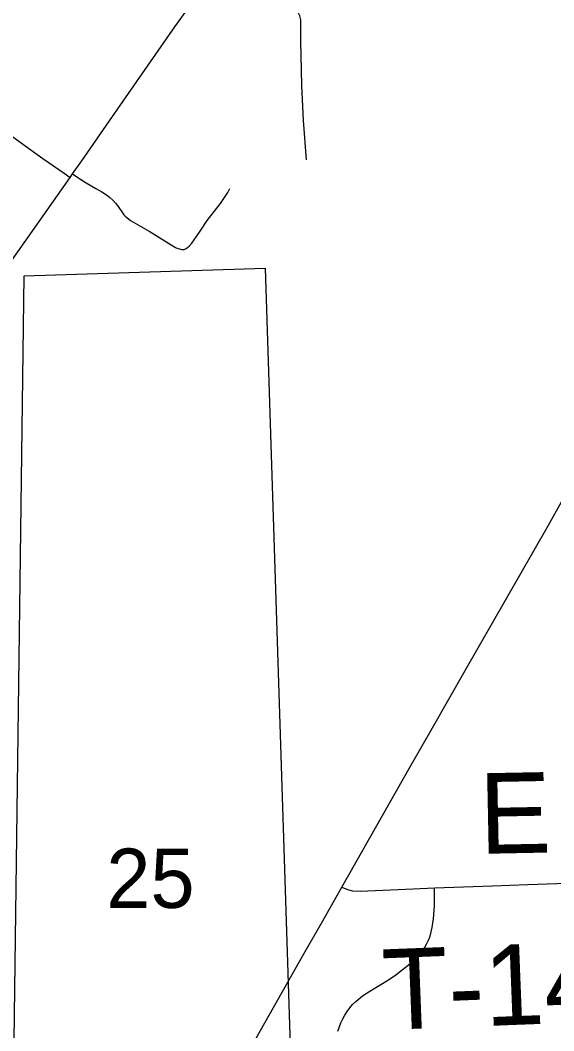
# Model space of a CAD drawing. Extents: x 0 to 34, y 0 to 22.
# Drawn here: x 5.8073 to 5.9954, y 19.1628 to 19.5193 of the extents above; entities that cross this region are included whole.
import ezdxf

# ---------------------------------------------------------------- set-up
doc = ezdxf.new("R2010")
doc.units = 0
for name, color, linetype in [('GM_X_Corporation', 7, 'Continuous'), ('GM_X_County_Road', 7, 'Continuous'), ('GM_X_Section_Text', 7, 'Continuous'), ('GM_X_State_Route', 7, 'Continuous'), ('GM_X_Township_Road', 7, 'Continuous'), ('GM_X_Township_Road_Text', 7, 'Continuous')]:
    doc.layers.add(name, color=color, linetype=linetype)

msp = doc.modelspace()

# ---------------------------------------------------------------- linework, layer by layer
at = {"layer": 'GM_X_Corporation'}
msp.add_lwpolyline([(5.893697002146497, 19.431843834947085), (5.90964994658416, 18.934570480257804), (5.80231500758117, 18.93473077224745), (5.808772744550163, 19.42910050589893)], close=True, dxfattribs=at)
at = {"layer": 'GM_X_County_Road'}
for p, q in [((5.8249097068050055, 19.46386747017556), (5.825742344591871, 19.465057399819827)), ((5.804274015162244, 19.434433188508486), (5.8249097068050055, 19.46386747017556))]:
    msp.add_line(p, q, dxfattribs=at)
msp.add_lwpolyline([(5.825742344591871, 19.465057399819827), (5.829020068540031, 19.46973010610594), (5.838769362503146, 19.48378237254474), (5.86187501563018, 19.51694799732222), (5.867302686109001, 19.524628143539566)], dxfattribs=at)
at = {"layer": 'GM_X_State_Route'}
msp.add_lwpolyline([(5.890504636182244, 19.1601977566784), (5.907309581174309, 19.189964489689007), (5.9134642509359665, 19.200760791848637), (5.9206876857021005, 19.213517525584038), (5.944862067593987, 19.25620253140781), (5.952588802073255, 19.269676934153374), (5.964143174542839, 19.28992116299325), (5.978807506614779, 19.315549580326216), (5.993478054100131, 19.341162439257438), (5.998122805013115, 19.34936452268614), (6.007263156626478, 19.36550150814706), (6.025786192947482, 19.397868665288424), (6.0350166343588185, 19.41407400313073), (6.059688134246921, 19.457243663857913), (6.061608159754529, 19.460574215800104), (6.069002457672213, 19.473386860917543), (6.074324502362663, 19.482685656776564), (6.079037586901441, 19.49091569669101), (6.091328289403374, 19.512275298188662), (6.096861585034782, 19.52189411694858)], dxfattribs=at)
at = {"layer": 'GM_X_Township_Road'}
for points in [[(5.90819193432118, 19.47008427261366), (5.9071200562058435, 19.48390664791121), (5.906548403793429, 19.49621599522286), (5.906368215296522, 19.506993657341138), (5.9062470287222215, 19.51160420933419), (5.90625325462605, 19.51764705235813), (5.906231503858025, 19.518569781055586), (5.906166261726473, 19.519424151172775), (5.90583382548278, 19.520853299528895), (5.90535225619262, 19.521732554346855), (5.904845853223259, 19.52234459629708), (5.9043425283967, 19.522742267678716)], [(5.779941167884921, 19.49685288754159), (5.780848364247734, 19.495805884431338), (5.782234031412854, 19.494473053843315), (5.786850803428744, 19.49093745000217), (5.815262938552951, 19.470528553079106), (5.82278463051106, 19.46533390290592), (5.8249097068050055, 19.46386747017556)], [(5.825742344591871, 19.465057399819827), (5.827270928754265, 19.46407562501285), (5.830576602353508, 19.461953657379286), (5.83403143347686, 19.459924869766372), (5.836094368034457, 19.458741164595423), (5.83736819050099, 19.457983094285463), (5.838185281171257, 19.45737727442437), (5.838943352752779, 19.45680249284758), (5.839943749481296, 19.45586112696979), (5.840885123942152, 19.45480169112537), (5.841503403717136, 19.45408399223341), (5.842917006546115, 19.452011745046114), (5.8438552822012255, 19.450678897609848), (5.844311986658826, 19.450163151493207), (5.844855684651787, 19.449678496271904), (5.846222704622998, 19.448678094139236), (5.848664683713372, 19.44718368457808), (5.852747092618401, 19.444853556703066), (5.862095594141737, 19.439161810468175), (5.862835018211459, 19.438826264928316), (5.8634129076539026, 19.438614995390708), (5.863860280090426, 19.438475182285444), (5.864257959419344, 19.43839752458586), (5.864624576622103, 19.438391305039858), (5.865059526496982, 19.43844102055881)], [(5.865059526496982, 19.43844102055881), (5.865541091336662, 19.438618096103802), (5.865842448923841, 19.43881073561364), (5.866324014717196, 19.439130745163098), (5.866845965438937, 19.439599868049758), (5.86785258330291, 19.44068105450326), (5.869443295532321, 19.442980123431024), (5.87095943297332, 19.445254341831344), (5.873264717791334, 19.44859109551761), (5.877878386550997, 19.45460284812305), (5.879584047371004, 19.457150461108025), (5.880478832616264, 19.458567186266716), (5.881149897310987, 19.4598782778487)], [(5.953300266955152, 19.213197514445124), (5.973749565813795, 19.213977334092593), (5.986170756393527, 19.21446510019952), (6.003239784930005, 19.21502434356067), (6.05909473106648, 19.217522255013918), (6.120023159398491, 19.219824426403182)], [(5.919286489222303, 19.162661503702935), (5.920345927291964, 19.165569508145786), (5.920985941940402, 19.166976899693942), (5.921719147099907, 19.16834081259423), (5.92253315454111, 19.169651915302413), (5.923449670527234, 19.170894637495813), (5.924459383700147, 19.17205972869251), (5.925549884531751, 19.173156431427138), (5.927954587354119, 19.175091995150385), (5.930527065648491, 19.176819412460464), (5.937163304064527, 19.18079618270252), (5.939701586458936, 19.182567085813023), (5.944585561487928, 19.18638850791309), (5.946887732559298, 19.18844214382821), (5.947981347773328, 19.189523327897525), (5.948925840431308, 19.190744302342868), (5.949780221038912, 19.192033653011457), (5.9505569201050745, 19.193369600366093), (5.951218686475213, 19.194767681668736), (5.951756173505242, 19.19621546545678), (5.952495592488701, 19.19921669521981), (5.952970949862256, 19.2022738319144), (5.953297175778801, 19.206903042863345), (5.953315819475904, 19.209550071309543), (5.953318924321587, 19.211622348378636), (5.953300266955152, 19.213197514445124)], [(5.9206876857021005, 19.213517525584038), (5.922716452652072, 19.212684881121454), (5.924465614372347, 19.212200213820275), (5.927184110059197, 19.212007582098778), (5.9458189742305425, 19.212914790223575), (5.953300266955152, 19.213197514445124)]]:
    msp.add_lwpolyline(points, dxfattribs=at)

# ---------------------------------------------------------------- texts
at = {"layer": 'GM_X_Section_Text'}
msp.add_text('25', height=0.0209280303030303, rotation=1e-05, dxfattribs=at).set_placement((5.83766389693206, 19.20614605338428))
at = {"layer": 'GM_X_Township_Road_Text'}
for s, height, rotation, p in [('E', 0.028409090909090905, 1.124773, (5.969319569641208, 19.22521148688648)), ('T-143', 0.02840909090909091, 2.226217, (5.935497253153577, 19.16308951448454))]:
    msp.add_text(s, height=height, rotation=rotation, dxfattribs=at).set_placement(p)

doc.saveas('drawing.dxf')
